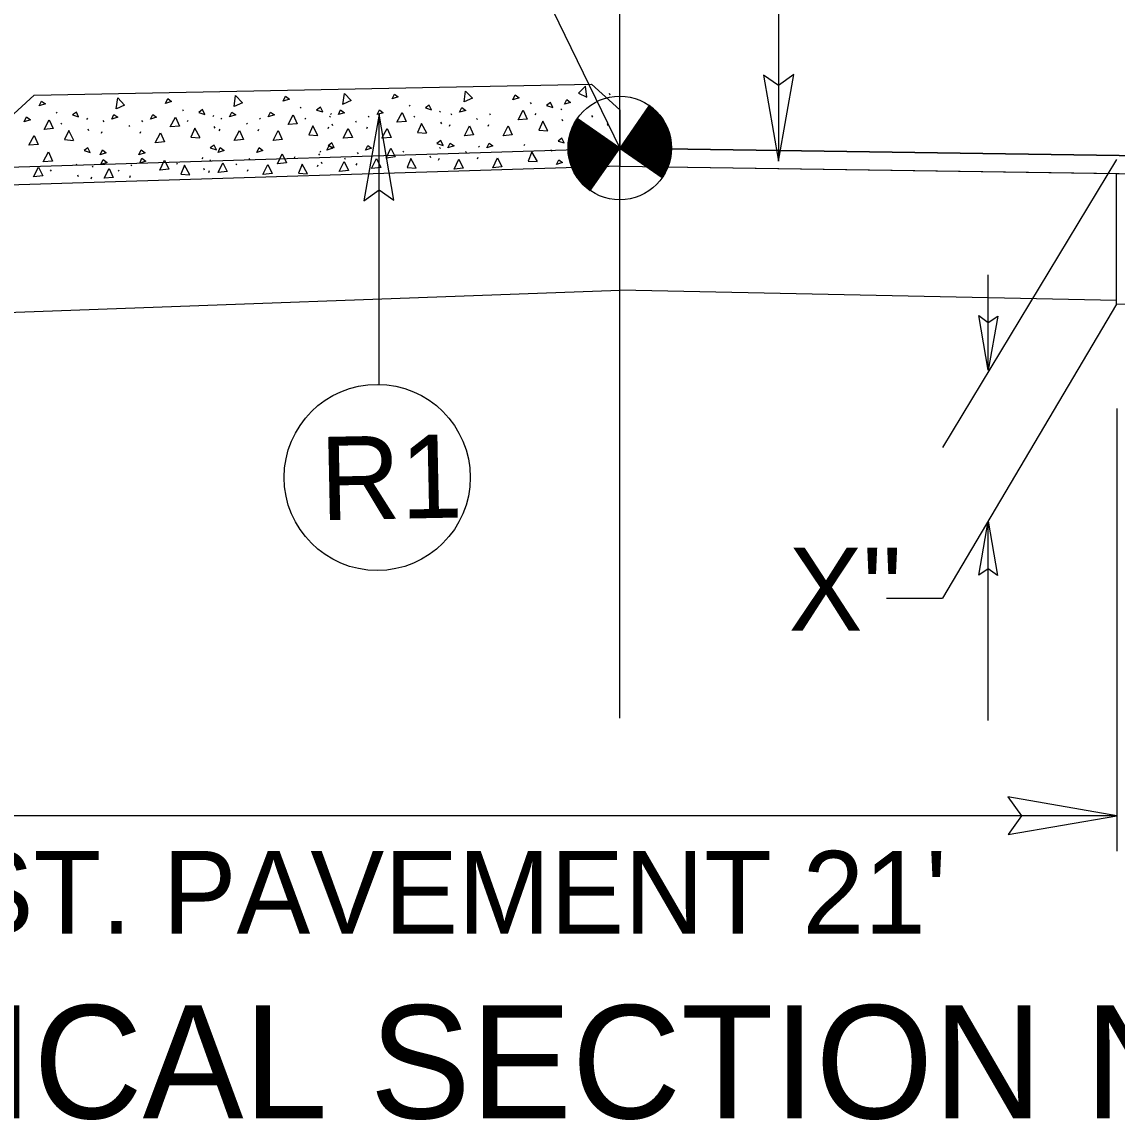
# Model space of a CAD drawing. Extents: x 2176156 to 2177167, y 76401 to 76644.
# Drawn here: x 2177099.84 to 2177115.09, y 76502.12 to 76517.41 of the extents above; entities that cross this region are included whole.
import ezdxf

# ---------------------------------------------------------------- set-up
doc = ezdxf.new("R2010")
doc.units = 0
for name, color, linetype in [('Exist Building', 7, 'Continuous'), ('Exist Building Metal Canopy', 7, 'Continuous'), ('Exist Roads Change in Surface', 7, 'Continuous'), ('Exist Roads Curbs', 7, 'Continuous'), ('Exist Roads Soil', 7, 'Continuous'), ('Exist Structure Minor Culvert Topo', 7, 'Continuous'), ('Old_Level_1', 7, 'Continuous'), ('Old_Level_3', 7, 'Continuous'), ('Prop North Arrow NAD83 for Plan Sheets CELL', 7, 'Continuous'), ('Sheet Plan CELL', 7, 'Continuous')]:
    doc.layers.add(name, color=color, linetype=linetype)

msp = doc.modelspace()

# ---------------------------------------------------------------- linework, layer by layer
at = {"layer": 'Exist Building'}
for p, q in [((2177115.083, 76513.476), (2177115.083, 76515.298)), ((2177141.279, 76513.086), (2177115.083, 76513.476))]:
    msp.add_line(p, q, dxfattribs=at)
at = {"layer": 'Exist Roads Change in Surface'}
for p, q in [((2177108.03, 76516.389), (2177108.019, 76516.413)), ((2177105.229, 76516.251), (2177105.24, 76516.235)), ((2177106.918, 76516.285), (2177106.928, 76516.269)), ((2177108.575, 76516.243), (2177108.163, 76515.651)), ((2177100.315, 76516.153), (2177100.325, 76516.137)), ((2177102.072, 76516.188), (2177102.083, 76516.172)), ((2177102.507, 76516.103), (2177102.496, 76516.087)), ((2177103.714, 76516.221), (2177103.725, 76516.205)), ((2177104.122, 76516.098), (2177104.133, 76516.082)), ((2177104.148, 76516.135), (2177104.137, 76516.119)), ((2177104.661, 76516.098), (2177104.672, 76516.082)), ((2177105.305, 76516.098), (2177105.294, 76516.082)), ((2177105.664, 76516.166), (2177105.653, 76516.15)), ((2177105.81, 76516.132), (2177105.821, 76516.116)), ((2177106.35, 76516.132), (2177106.36, 76516.116)), ((2177106.993, 76516.132), (2177106.982, 76516.116)), ((2177107.352, 76516.2), (2177107.341, 76516.184)), ((2177107.788, 76516.08), (2177107.777, 76516.104)), ((2177100.39, 76516), (2177100.379, 76515.984)), ((2177100.749, 76516.067), (2177100.738, 76516.051)), ((2177100.965, 76516.035), (2177100.976, 76516.019)), ((2177101.324, 76515.967), (2177101.334, 76515.951)), ((2177101.504, 76516.035), (2177101.515, 76516.019)), ((2177102.148, 76516.035), (2177102.137, 76516.019)), ((2177102.527, 76515.927), (2177102.516, 76515.951)), ((2177102.607, 76516.068), (2177102.617, 76516.052)), ((2177102.965, 76516), (2177102.976, 76515.984)), ((2177103.146, 76516.068), (2177103.157, 76516.052)), ((2177103.789, 76516.068), (2177103.779, 76516.052)), ((2177104.102, 76515.923), (2177104.112, 76515.947)), ((2177104.168, 76515.96), (2177104.158, 76515.984)), ((2177104.481, 76516.03), (2177104.491, 76516.014)), ((2177104.641, 76515.923), (2177104.652, 76515.947)), ((2177105.684, 76515.99), (2177105.673, 76516.014)), ((2177105.79, 76515.956), (2177105.801, 76515.98)), ((2177106.169, 76516.064), (2177106.18, 76516.048)), ((2177106.329, 76515.956), (2177106.34, 76515.98)), ((2177107.372, 76516.024), (2177107.361, 76516.048)), ((2177108.163, 76515.651), (2177107.572, 76516.063)), ((2177108.003, 76515.963), (2177107.993, 76515.987)), ((2177100.769, 76515.892), (2177100.758, 76515.916)), ((2177100.945, 76515.86), (2177100.955, 76515.884)), ((2177101.484, 76515.86), (2177101.495, 76515.884)), ((2177102.586, 76515.892), (2177102.597, 76515.916)), ((2177103.126, 76515.892), (2177103.136, 76515.916)), ((2177107.67, 76515.792), (2177107.66, 76515.776)), ((2177105.655, 76515.661), (2177105.667, 76515.645)), ((2177106.195, 76515.679), (2177106.206, 76515.663)), ((2177106.838, 76515.7), (2177106.827, 76515.684)), ((2177107.22, 76515.605), (2177107.209, 76515.628)), ((2177107.752, 76515.059), (2177108.163, 76515.651)), ((2177108.756, 76515.241), (2177108.163, 76515.651)), ((2177108.163, 76515.651), (2177108.756, 76515.241)), ((2177102.355, 76515.52), (2177102.344, 76515.504)), ((2177102.456, 76515.489), (2177102.467, 76515.473)), ((2177102.995, 76515.507), (2177103.006, 76515.492)), ((2177103.638, 76515.528), (2177103.628, 76515.512)), ((2177103.969, 76515.57), (2177103.981, 76515.555)), ((2177103.994, 76515.608), (2177103.984, 76515.592)), ((2177104.33, 76515.514), (2177104.341, 76515.499)), ((2177104.508, 76515.588), (2177104.52, 76515.573)), ((2177105.151, 76515.61), (2177105.141, 76515.593)), ((2177105.534, 76515.515), (2177105.522, 76515.538)), ((2177105.641, 76515.484), (2177105.651, 76515.509)), ((2177106.016, 76515.605), (2177106.028, 76515.589)), ((2177106.18, 76515.502), (2177106.19, 76515.527)), ((2177100.243, 76515.347), (2177100.232, 76515.33)), ((2177100.599, 76515.426), (2177100.589, 76515.41)), ((2177100.816, 76515.401), (2177100.827, 76515.386)), ((2177101.177, 76515.346), (2177101.188, 76515.33)), ((2177101.355, 76515.419), (2177101.367, 76515.404)), ((2177101.998, 76515.441), (2177101.988, 76515.424)), ((2177102.381, 76515.346), (2177102.369, 76515.369)), ((2177102.441, 76515.313), (2177102.451, 76515.337)), ((2177102.817, 76515.433), (2177102.828, 76515.418)), ((2177102.981, 76515.331), (2177102.99, 76515.355)), ((2177103.955, 76515.394), (2177103.965, 76515.418)), ((2177104.02, 76515.433), (2177104.009, 76515.457)), ((2177104.494, 76515.412), (2177104.504, 76515.436)), ((2177100.625, 76515.251), (2177100.614, 76515.275)), ((2177100.802, 76515.225), (2177100.812, 76515.249)), ((2177101.341, 76515.243), (2177101.351, 76515.268))]:
    msp.add_line(p, q, dxfattribs=at)
for points in [[(2177104.307, 76516.26), (2177104.328, 76516.412), (2177104.424, 76516.314), (2177104.31, 76516.261)], [(2177104.993, 76516.337), (2177105.025, 76516.404), (2177105.078, 76516.364), (2177104.993, 76516.337)], [(2177105.996, 76516.294), (2177106.017, 76516.446), (2177106.112, 76516.347), (2177105.998, 76516.294)], [(2177106.676, 76516.324), (2177106.708, 76516.391), (2177106.761, 76516.351), (2177106.676, 76516.324)], [(2177107.706, 76516.361), (2177107.685, 76516.513), (2177107.589, 76516.415), (2177107.703, 76516.362)], [(2177100.078, 76516.239), (2177100.11, 76516.306), (2177100.163, 76516.266), (2177100.078, 76516.239)], [(2177101.15, 76516.197), (2177101.171, 76516.349), (2177101.267, 76516.25), (2177101.153, 76516.198)], [(2177101.836, 76516.274), (2177101.868, 76516.341), (2177101.921, 76516.301), (2177101.836, 76516.274)], [(2177102.792, 76516.229), (2177102.813, 76516.382), (2177102.908, 76516.283), (2177102.794, 76516.23)], [(2177103.477, 76516.307), (2177103.509, 76516.373), (2177103.563, 76516.334), (2177103.477, 76516.307)], [(2177105.541, 76516.184), (2177105.509, 76516.251), (2177105.456, 76516.211), (2177105.541, 76516.184)], [(2177107.23, 76516.218), (2177107.198, 76516.285), (2177107.144, 76516.245), (2177107.23, 76516.218)], [(2177107.393, 76516.262), (2177107.425, 76516.328), (2177107.478, 76516.288), (2177107.393, 76516.262)], [(2177108.573, 76516.24), (2177108.638, 76516.195)], [(2177099.869, 76516.019), (2177099.901, 76516.085), (2177099.954, 76516.045), (2177099.869, 76516.019)], [(2177100.626, 76516.086), (2177100.595, 76516.153), (2177100.541, 76516.113), (2177100.626, 76516.086)], [(2177101.087, 76516.054), (2177101.119, 76516.12), (2177101.172, 76516.08), (2177101.087, 76516.054)], [(2177101.627, 76516.054), (2177101.659, 76516.12), (2177101.712, 76516.08), (2177101.627, 76516.054)], [(2177101.902, 76515.947), (2177101.974, 76516.083), (2177102.03, 76515.957), (2177101.905, 76515.947)], [(2177102.384, 76516.121), (2177102.352, 76516.188), (2177102.299, 76516.148), (2177102.384, 76516.121)], [(2177102.729, 76516.087), (2177102.761, 76516.153), (2177102.814, 76516.113), (2177102.729, 76516.087)], [(2177103.268, 76516.087), (2177103.3, 76516.153), (2177103.353, 76516.113), (2177103.268, 76516.087)], [(2177103.544, 76515.98), (2177103.616, 76516.115), (2177103.672, 76515.99), (2177103.547, 76515.98)], [(2177104.026, 76516.154), (2177103.994, 76516.221), (2177103.941, 76516.181), (2177104.026, 76516.154)], [(2177104.244, 76516.117), (2177104.276, 76516.183), (2177104.329, 76516.143), (2177104.244, 76516.117)], [(2177104.784, 76516.117), (2177104.816, 76516.183), (2177104.869, 76516.143), (2177104.784, 76516.117)], [(2177105.059, 76516.01), (2177105.131, 76516.146), (2177105.187, 76516.021), (2177105.062, 76516.01)], [(2177105.932, 76516.151), (2177105.964, 76516.217), (2177106.018, 76516.177), (2177105.932, 76516.151)], [(2177106.748, 76516.044), (2177106.82, 76516.179), (2177106.875, 76516.054), (2177106.75, 76516.044)], [(2177108.466, 76516.086), (2177108.867, 76515.807)], [(2177108.475, 76516.098), (2177108.862, 76515.828)], [(2177108.483, 76516.11), (2177108.856, 76515.85)], [(2177108.491, 76516.122), (2177108.85, 76515.872)], [(2177108.499, 76516.134), (2177108.842, 76515.895)], [(2177108.507, 76516.145), (2177108.834, 76515.919)], [(2177108.516, 76516.157), (2177108.823, 76515.943)], [(2177108.524, 76516.169), (2177108.811, 76515.97)], [(2177108.532, 76516.181), (2177108.796, 76515.997)], [(2177108.54, 76516.193), (2177108.78, 76516.026)], [(2177108.549, 76516.205), (2177108.76, 76516.057)], [(2177108.557, 76516.217), (2177108.733, 76516.094)], [(2177108.565, 76516.228), (2177108.699, 76516.135)], [(2177100.145, 76515.912), (2177100.216, 76516.047), (2177100.272, 76515.922), (2177100.147, 76515.912)], [(2177102.318, 76515.794), (2177102.246, 76515.93), (2177102.19, 76515.805), (2177102.315, 76515.794)], [(2177103.959, 76515.827), (2177103.887, 76515.963), (2177103.831, 76515.837), (2177103.957, 76515.827)], [(2177105.475, 76515.857), (2177105.403, 76515.993), (2177105.347, 76515.868), (2177105.472, 76515.857)], [(2177105.999, 76515.823), (2177106.071, 76515.959), (2177106.127, 76515.834), (2177106.002, 76515.823)], [(2177106.538, 76515.823), (2177106.61, 76515.959), (2177106.666, 76515.834), (2177106.541, 76515.823)], [(2177107.163, 76515.891), (2177107.091, 76516.027), (2177107.035, 76515.901), (2177107.16, 76515.891)], [(2177107.499, 76515.93), (2177108.077, 76515.528)], [(2177107.504, 76515.944), (2177108.086, 76515.539)], [(2177107.51, 76515.957), (2177108.094, 76515.551)], [(2177107.517, 76515.97), (2177108.102, 76515.563)], [(2177107.524, 76515.983), (2177108.11, 76515.575)], [(2177107.531, 76515.996), (2177108.119, 76515.587)], [(2177107.538, 76516.008), (2177108.127, 76515.599)], [(2177107.545, 76516.021), (2177108.135, 76515.61)], [(2177107.553, 76516.033), (2177108.143, 76515.622)], [(2177107.56, 76516.046), (2177108.152, 76515.634)], [(2177107.568, 76516.058), (2177107.568, 76516.058), (2177108.16, 76515.646)], [(2177108.359, 76515.932), (2177108.88, 76515.57)], [(2177108.368, 76515.944), (2177108.882, 76515.587)], [(2177108.376, 76515.956), (2177108.883, 76515.603)], [(2177108.384, 76515.968), (2177108.884, 76515.62)], [(2177108.392, 76515.98), (2177108.884, 76515.638)], [(2177108.4, 76515.992), (2177108.884, 76515.655)], [(2177108.409, 76516.003), (2177108.885, 76515.672)], [(2177108.417, 76516.015), (2177108.884, 76515.69)], [(2177108.425, 76516.027), (2177108.883, 76515.709)], [(2177108.433, 76516.039), (2177108.88, 76515.728)], [(2177108.442, 76516.051), (2177108.878, 76515.747)], [(2177108.45, 76516.063), (2177108.876, 76515.766)], [(2177108.458, 76516.075), (2177108.872, 76515.786)], [(2177099.935, 76515.691), (2177100.007, 76515.827), (2177100.063, 76515.702), (2177099.938, 76515.691)], [(2177100.56, 76515.759), (2177100.488, 76515.895), (2177100.432, 76515.769), (2177100.557, 76515.759)], [(2177101.693, 76515.726), (2177101.765, 76515.862), (2177101.821, 76515.737), (2177101.696, 76515.726)], [(2177102.795, 76515.759), (2177102.867, 76515.895), (2177102.923, 76515.77), (2177102.798, 76515.759)], [(2177103.335, 76515.759), (2177103.407, 76515.895), (2177103.463, 76515.77), (2177103.337, 76515.759)], [(2177104.311, 76515.79), (2177104.383, 76515.925), (2177104.439, 76515.8), (2177104.313, 76515.79)], [(2177104.85, 76515.79), (2177104.922, 76515.925), (2177104.978, 76515.8), (2177104.853, 76515.79)], [(2177107.391, 76515.723), (2177107.359, 76515.79), (2177107.305, 76515.75), (2177107.391, 76515.723)], [(2177107.456, 76515.784), (2177107.995, 76515.409)], [(2177107.459, 76515.8), (2177108.003, 76515.421)], [(2177107.462, 76515.815), (2177108.012, 76515.433)], [(2177107.465, 76515.831), (2177108.02, 76515.445)], [(2177107.469, 76515.845), (2177108.028, 76515.457)], [(2177107.474, 76515.86), (2177108.036, 76515.468)], [(2177107.478, 76515.875), (2177108.045, 76515.48)], [(2177107.483, 76515.888), (2177108.053, 76515.492)], [(2177107.488, 76515.903), (2177108.061, 76515.504)], [(2177107.493, 76515.916), (2177108.069, 76515.516)], [(2177108.252, 76515.779), (2177108.829, 76515.377)], [(2177108.26, 76515.79), (2177108.835, 76515.391)], [(2177108.269, 76515.802), (2177108.841, 76515.404)], [(2177108.277, 76515.814), (2177108.845, 76515.419)], [(2177108.285, 76515.826), (2177108.851, 76515.433)], [(2177108.293, 76515.838), (2177108.855, 76515.447)], [(2177108.302, 76515.85), (2177108.859, 76515.462)], [(2177108.31, 76515.862), (2177108.863, 76515.476)], [(2177108.318, 76515.873), (2177108.866, 76515.492)], [(2177108.326, 76515.885), (2177108.869, 76515.507)], [(2177108.335, 76515.897), (2177108.872, 76515.523)], [(2177108.343, 76515.909), (2177108.875, 76515.538)], [(2177108.351, 76515.921), (2177108.878, 76515.554)], [(2177100.788, 76515.591), (2177100.756, 76515.657), (2177100.702, 76515.617), (2177100.788, 76515.591)], [(2177100.926, 76515.559), (2177100.958, 76515.625), (2177101.011, 76515.585), (2177100.926, 76515.559)], [(2177101.466, 76515.559), (2177101.498, 76515.625), (2177101.551, 76515.585), (2177101.466, 76515.559)], [(2177102.545, 76515.626), (2177102.513, 76515.693), (2177102.46, 76515.653), (2177102.545, 76515.626)], [(2177102.568, 76515.591), (2177102.6, 76515.658), (2177102.653, 76515.618), (2177102.568, 76515.591)], [(2177103.107, 76515.591), (2177103.139, 76515.658), (2177103.192, 76515.618), (2177103.107, 76515.591)], [(2177104.083, 76515.622), (2177104.115, 76515.688), (2177104.168, 76515.648), (2177104.083, 76515.622)], [(2177104.187, 76515.659), (2177104.155, 76515.725), (2177104.102, 76515.685), (2177104.187, 76515.659)], [(2177104.623, 76515.622), (2177104.655, 76515.688), (2177104.708, 76515.648), (2177104.623, 76515.622)], [(2177104.909, 76515.513), (2177104.976, 76515.651), (2177105.037, 76515.528), (2177104.912, 76515.513)], [(2177105.702, 76515.689), (2177105.67, 76515.756), (2177105.617, 76515.716), (2177105.702, 76515.689)], [(2177105.771, 76515.655), (2177105.803, 76515.722), (2177105.857, 76515.682), (2177105.771, 76515.655)], [(2177106.311, 76515.655), (2177106.343, 76515.722), (2177106.396, 76515.682), (2177106.311, 76515.655)], [(2177107.443, 76515.688), (2177107.946, 76515.338)], [(2177107.443, 76515.67), (2177107.937, 76515.326)], [(2177107.443, 76515.653), (2177107.929, 76515.315)], [(2177107.444, 76515.635), (2177107.921, 76515.303)], [(2177107.445, 76515.704), (2177107.954, 76515.35)], [(2177107.447, 76515.721), (2177107.962, 76515.362)], [(2177107.448, 76515.737), (2177107.97, 76515.374)], [(2177107.45, 76515.753), (2177107.979, 76515.385)], [(2177107.453, 76515.769), (2177107.987, 76515.397)], [(2177108.17, 76515.66), (2177108.762, 76515.249), (2177108.762, 76515.249)], [(2177108.178, 76515.672), (2177108.77, 76515.26)], [(2177108.186, 76515.684), (2177108.777, 76515.273)], [(2177108.195, 76515.696), (2177108.785, 76515.285)], [(2177108.203, 76515.708), (2177108.792, 76515.298)], [(2177108.211, 76515.719), (2177108.799, 76515.311)], [(2177108.219, 76515.731), (2177108.806, 76515.323)], [(2177108.228, 76515.743), (2177108.811, 76515.337)], [(2177108.236, 76515.755), (2177108.818, 76515.35)], [(2177108.244, 76515.767), (2177108.824, 76515.363)], [(2177100.134, 76515.461), (2177100.206, 76515.597), (2177100.262, 76515.471), (2177100.136, 76515.461)], [(2177100.938, 76515.424), (2177100.967, 76515.492), (2177101.022, 76515.453), (2177100.938, 76515.424)], [(2177101.477, 76515.442), (2177101.507, 76515.51), (2177101.561, 76515.471), (2177101.477, 76515.442)], [(2177101.756, 76515.344), (2177101.823, 76515.482), (2177101.883, 76515.359), (2177101.759, 76515.344)], [(2177103.396, 76515.432), (2177103.463, 76515.57), (2177103.523, 76515.447), (2177103.398, 76515.432)], [(2177104.707, 76515.367), (2177104.775, 76515.505), (2177104.835, 76515.382), (2177104.71, 76515.367)], [(2177105.329, 76515.374), (2177105.253, 76515.508), (2177105.201, 76515.381), (2177105.327, 76515.374)], [(2177105.855, 76515.358), (2177105.922, 76515.496), (2177105.982, 76515.373), (2177105.857, 76515.358)], [(2177106.394, 76515.376), (2177106.461, 76515.515), (2177106.521, 76515.391), (2177106.396, 76515.376)], [(2177107.016, 76515.465), (2177106.939, 76515.598), (2177106.887, 76515.471), (2177107.013, 76515.465)], [(2177107.281, 76515.422), (2177107.313, 76515.489), (2177107.367, 76515.449), (2177107.281, 76515.422)], [(2177107.443, 76515.618), (2177107.913, 76515.291)], [(2177107.444, 76515.599), (2177107.904, 76515.279)], [(2177107.447, 76515.58), (2177107.896, 76515.267)], [(2177107.449, 76515.561), (2177107.888, 76515.255)], [(2177107.451, 76515.542), (2177107.88, 76515.244)], [(2177107.455, 76515.522), (2177107.872, 76515.232)], [(2177107.458, 76515.502), (2177107.863, 76515.22)], [(2177107.463, 76515.481), (2177107.855, 76515.208)], [(2177100, 76515.25), (2177100.068, 76515.388), (2177100.128, 76515.265), (2177100.003, 76515.25)], [(2177100.981, 76515.233), (2177101.053, 76515.369), (2177101.109, 76515.243), (2177100.983, 76515.233)], [(2177102.176, 76515.279), (2177102.1, 76515.413), (2177102.048, 76515.286), (2177102.174, 76515.279)], [(2177102.568, 76515.31), (2177102.635, 76515.448), (2177102.695, 76515.325), (2177102.57, 76515.31)], [(2177103.194, 76515.285), (2177103.261, 76515.423), (2177103.321, 76515.299), (2177103.197, 76515.285)], [(2177103.816, 76515.293), (2177103.739, 76515.427), (2177103.688, 76515.3), (2177103.813, 76515.293)], [(2177104.257, 76515.326), (2177104.325, 76515.464), (2177104.385, 76515.341), (2177104.26, 76515.326)], [(2177107.469, 76515.459), (2177107.847, 76515.196)], [(2177107.476, 76515.437), (2177107.839, 76515.184)], [(2177107.483, 76515.414), (2177107.83, 76515.173)], [(2177107.492, 76515.39), (2177107.822, 76515.161)], [(2177107.502, 76515.366), (2177107.814, 76515.149)], [(2177107.514, 76515.34), (2177107.806, 76515.137)], [(2177107.527, 76515.314), (2177107.797, 76515.125)], [(2177107.543, 76515.284), (2177107.789, 76515.113)], [(2177107.563, 76515.253), (2177107.781, 76515.102)], [(2177107.587, 76515.219), (2177107.773, 76515.09)], [(2177107.62, 76515.179), (2177107.765, 76515.078)], [(2177107.672, 76515.125), (2177107.756, 76515.066)]]:
    msp.add_lwpolyline(points, dxfattribs=at)
msp.add_circle((2177108.164, 76515.652), 0.721, dxfattribs=at)
for start, end in [(325.1751, 55.1751), (145.1751, 235.1751)]:
    msp.add_arc((2177108.164, 76515.652), 0.721, start, end, dxfattribs=at)
at = {"layer": 'Exist Roads Curbs'}
for p, q in [((2177099.488, 76515.381), (2177108.163, 76515.651)), ((2177108.163, 76515.651), (2177124.177, 76515.413)), ((2177124.176, 76515.414), (2177108.163, 76515.651)), ((2177108.163, 76515.651), (2177108.163, 76515.401)), ((2177108.163, 76515.401), (2177083.187, 76514.622)), ((2177108.163, 76515.401), (2177124.432, 76515.159))]:
    msp.add_line(p, q, dxfattribs=at)
msp.add_lwpolyline([(2177108.163, 76515.401), (2177115.083, 76515.298), (2177115.845, 76515.287), (2177116.785, 76515.273), (2177117.818, 76515.258), (2177118.816, 76515.243), (2177119.756, 76515.229), (2177120.776, 76515.214), (2177121.773, 76515.199), (2177122.713, 76515.185), (2177123.731, 76515.17)], dxfattribs=at)
at = {"layer": 'Exist Roads Soil'}
for p, q in [((2177100.005, 76516.388), (2177107.772, 76516.543)), ((2177108.163, 76516.182), (2177107.772, 76516.543)), ((2177099.488, 76515.912), (2177100.005, 76516.388)), ((2177108.163, 76516.182), (2177108.163, 76515.401))]:
    msp.add_line(p, q, dxfattribs=at)
at = {"layer": 'Old_Level_1'}
for points in [[(2177113.428, 76513.313), (2177113.295, 76512.559), (2177113.163, 76513.318), (2177113.297, 76513.221)], [(2177113.163, 76509.703), (2177113.295, 76510.457), (2177113.427, 76509.698), (2177113.293, 76509.794)], [(2177113.576, 76506.092), (2177115.086, 76506.352), (2177113.568, 76506.62), (2177113.761, 76506.352)]]:
    msp.add_lwpolyline(points, close=True, dxfattribs=at)
at = {"layer": 'Old_Level_3'}
for p, q in [((2177108.163, 76507.712), (2177108.163, 76526.159)), ((2177115.084, 76515.491), (2177112.658, 76511.483)), ((2177113.295, 76512.559), (2177113.295, 76513.887)), ((2177115.083, 76513.476), (2177112.658, 76509.382)), ((2177115.086, 76512.024), (2177115.086, 76505.861)), ((2177113.295, 76507.681), (2177113.295, 76510.457)), ((2177111.878, 76509.382), (2177112.658, 76509.382)), ((2177115.086, 76506.352), (2177091.306, 76506.352))]:
    msp.add_line(p, q, dxfattribs=at)
at = {"layer": 'Prop North Arrow NAD83 for Plan Sheets CELL'}
for p, q in [((2177105.44, 76521.259), (2177108.163, 76515.651)), ((2177110.374, 76518.601), (2177110.374, 76515.468)), ((2177104.812, 76512.36), (2177104.812, 76516.125))]:
    msp.add_line(p, q, dxfattribs=at)
for points in [[(2177110.168, 76516.668), (2177110.374, 76515.468), (2177110.588, 76516.674), (2177110.374, 76516.521)], [(2177105.019, 76514.925), (2177104.812, 76516.125), (2177104.599, 76514.919), (2177104.812, 76515.072)]]:
    msp.add_lwpolyline(points, close=True, dxfattribs=at)
msp.add_circle((2177104.785, 76511.065), 1.296, dxfattribs=at)
at = {"layer": 'Sheet Plan CELL'}
for p in [(2177091.306, 76513.06), (2177115.083, 76513.528)]:
    msp.add_line(p, (2177108.163, 76513.671), dxfattribs=at)

# ---------------------------------------------------------------- texts
at = {"layer": 'Exist Building Metal Canopy'}
msp.add_text('TYPICAL SECTION NO.  6', height=1.5766, rotation=0, dxfattribs=at).set_placement((2177095.309, 76502.14))
at = {"layer": 'Exist Structure Minor Culvert Topo'}
msp.add_text("EXIST. PAVEMENT 21'", height=1.15334, dxfattribs=at).set_placement((2177096.483, 76504.711))
at = {"layer": 'Prop North Arrow NAD83 for Plan Sheets CELL'}
msp.add_text('R1', height=1.16, rotation=1.1751, dxfattribs=at).set_placement((2177104, 76510.468))
msp.add_text('X"', height=1.1533, dxfattribs=at).set_placement((2177110.517, 76508.932))

doc.saveas('drawing.dxf')
